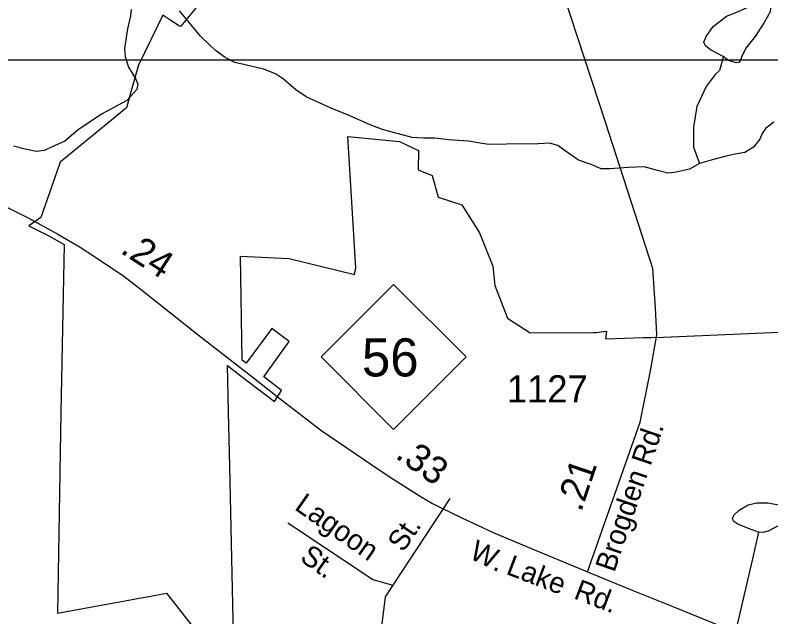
# Model space of a CAD drawing. Extents: x 2056842 to 2160602, y 826753 to 1016856.
# Drawn here: x 2087342 to 2090814, y 864061 to 866824 of the extents above; entities that cross this region are included whole.
import ezdxf

# ---------------------------------------------------------------- set-up
doc = ezdxf.new("R2010")
doc.units = 0
for name, color, linetype in [('Exist Boundary Political City Limit New', 7, 'Continuous'), ('Exist Hydrographic Creek Single Shore', 7, 'Continuous'), ('Exist Hydrographic Lake Shore', 7, 'Continuous'), ('Exist Hydrographic Misc Water Feature', 7, 'Continuous'), ('Exist Road Non-System Type 51', 7, 'Continuous'), ('Exist Road Non-System Type 51 Label', 7, 'Continuous'), ('Exist Road Primary NC Attributed', 7, 'Continuous'), ('Exist Road Primary NC Label', 7, 'Continuous'), ('Exist Road Primary NC Service Mileage Hundredths English Label', 7, 'Continuous'), ('Exist Road Primary NC Shield CELL', 7, 'Continuous'), ('Exist Road Primary NC Shield Number Label', 7, 'Continuous'), ('Exist Road Secondary Mileage Hundredths English Label', 7, 'Continuous'), ('Exist Road Secondary Type 51 Attributed', 7, 'Continuous'), ('Exist Road Secondary Type 51 Label', 7, 'Continuous'), ('Exist Road Secondary Type 51 Number Label', 7, 'Continuous'), ('Map Preparation Boundary City Limit Buffer Line', 7, 'Continuous'), ('Scratch_Level_6', 7, 'Continuous')]:
    doc.layers.add(name, color=color, linetype=linetype)

msp = doc.modelspace()

# ---------------------------------------------------------------- linework, layer by layer
at = {"layer": 'Exist Boundary Political City Limit New'}
for points in [[(2088172.8, 866856.2), (2088101.1, 866770.6), (2088096.6, 866773.5), (2088057, 866799), (2088020.4, 866822.6), (2087908.5, 866593.2), (2087907.4, 866589.2), (2087872.2, 866464.8), (2087853.4, 866397.6), (2087785.4, 866341.8), (2087549.4, 866148.1), (2087500, 866007), (2087460.8, 865895), (2087405.5, 865855.8), (2087472, 865821.9), (2087500, 865808.4), (2087568, 865770), (2087552.5, 865000), (2087537.1, 864078.1), (2087778.8, 864122.4), (2087840.4, 864133.8), (2087902, 864145.1), (2087965.2, 864156.7), (2088027.5, 864168.1), (2088037.9, 864170), (2088092.1, 864100), (2088158.1, 864014.8)], [(2088484.9, 865162.9), (2088600.5, 865324.5), (2088521, 865385.5), (2088403.9, 865225.9), (2088390.8, 865235.5), (2088385.2, 865239.7), (2088377.9, 865716.6), (2088600.1, 865706.4), (2088900.6, 865633.4), (2088907.6, 865662.6), (2088870.4, 866266.4), (2089108.2, 866243), (2089195.5, 866201.9), (2089192.9, 866113.8), (2089256.9, 866087.8), (2089285.8, 865988.3), (2089393.8, 865952.3), (2089475, 865824.8), (2089537.1, 865671.4), (2089545.4, 865581.7), (2089603, 865432.6), (2089708.4, 865364.8), (2090000, 865365.9), (2090009, 865366), (2090057.8, 865373.2), (2090053.6, 865336.8), (2090229, 865342.8), (2090263, 865343.5), (2090320.6, 865345.3), (2090958.1, 865372.4)], [(2088349.8, 863767.2), (2088328, 864750.7), (2088322.5, 865000), (2088318, 865214.3), (2088381, 865165.4), (2088533.5, 865049.9), (2088565.8, 865100.6), (2088550, 865112.8), (2088484.9, 865162.9)]]:
    msp.add_lwpolyline(points, dxfattribs=at)
at = {"layer": 'Exist Hydrographic Creek Single Shore'}
for points in [[(2090485.7, 866142), (2090439.4, 866116.5), (2090370.7, 866100.3), (2090339.5, 866097.8), (2090292, 866110.3), (2090232, 866126.5), (2090159.6, 866124), (2090073.3, 866117.8), (2090034.6, 866117.8), (2089988.4, 866137.8), (2089929.7, 866157.8), (2089864.7, 866204.1), (2089834.7, 866225.3), (2089797.2, 866235.3), (2089744.7, 866232.8), (2089599.7, 866231.6), (2089517.6, 866229.4), (2089467.6, 866237), (2089425.6, 866245), (2089377.8, 866248.6), (2089333.5, 866250.8), (2089269.7, 866258.4), (2089217.9, 866258.2), (2089165.4, 866262.1), (2089125.4, 866271.8), (2089061.6, 866289.6), (2089025.5, 866299.5), (2088973, 866319.2), (2088921.3, 866343.3), (2088877.1, 866363.4), (2088797.3, 866395), (2088728.8, 866424.8), (2088678.8, 866448.6), (2088631, 866480.3), (2088574.8, 866530.2), (2088538.7, 866554.3), (2088482.5, 866575.8), (2088398.7, 866595.4), (2088350.5, 866605.6), (2088306.6, 866629.3), (2088262.5, 866661), (2088234, 866688.9), (2088194, 866727.1), (2088149.9, 866778.7), (2088097.7, 866842.7)], [(2090826.8, 866332.1), (2090790.5, 866304.6), (2090773.1, 866279.6), (2090763.1, 866253.3), (2090733.6, 866217.1), (2090693.4, 866192.8), (2090649.5, 866184.8), (2090601.5, 866174.7), (2090549.5, 866160.6), (2090485.7, 866142)]]:
    msp.add_lwpolyline(points, dxfattribs=at)
at = {"layer": 'Exist Hydrographic Lake Shore'}
msp.add_lwpolyline([(2087874.3, 866849.9), (2087871.8, 866819.9), (2087858, 866761.1), (2087844.3, 866669.9), (2087848, 866633.6), (2087863, 866584.9), (2087896.8, 866528.9), (2087905.5, 866506.3), (2087901.8, 866482.6), (2087855.5, 866431.3), (2087738.1, 866368.8), (2087631.9, 866297.6), (2087570.6, 866245.1), (2087475.7, 866201.3), (2087439.4, 866197.6), (2087388.2, 866207.6), (2087334.5, 866222.6)], dxfattribs=at)
at = {"layer": 'Exist Hydrographic Misc Water Feature'}
for points in [[(2090594.4, 866633.4), (2090536.9, 866664.4), (2090513.2, 866681.9), (2090505.7, 866699.4), (2090516.9, 866725.6), (2090548.1, 866770.6), (2090609.4, 866819.4), (2090656.9, 866836.9), (2090718.1, 866864.4), (2090765.6, 866885.7), (2090786.8, 866884.4), (2090808, 866873.2), (2090811.8, 866855.7), (2090810.5, 866838.1), (2090783, 866789.4), (2090741.8, 866725.6), (2090698.1, 866671.9), (2090678.1, 866630.6), (2090673.1, 866613.1), (2090665.6, 866605.6), (2090654.4, 866604.4), (2090619.4, 866615.6), (2090594.4, 866633.4)], [(2090594.4, 866633.4), (2090586.9, 866602.1), (2090578.1, 866569.6), (2090556.9, 866550.9), (2090515.7, 866495.8), (2090473.2, 866404.6), (2090458.2, 866309.6), (2090458.2, 866217.1), (2090485.7, 866142)], [(2090757.3, 864449.4), (2090711.2, 864466.5), (2090662.4, 864486.3), (2090644, 864499.5), (2090637.4, 864511.3), (2090644, 864527.2), (2090667.7, 864550.9), (2090708.5, 864574.6), (2090749.4, 864583.8), (2090800.7, 864583.8), (2090856.1, 864573.3), (2090883.7, 864552.2), (2090885.1, 864535.1), (2090878.5, 864514), (2090846.9, 864478.4), (2090804.7, 864456), (2090778.3, 864448.1), (2090757.3, 864449.4)], [(2090757.3, 864449.4), (2090729.6, 864328.1), (2090658.1, 864026.5)]]:
    msp.add_lwpolyline(points, dxfattribs=at)
at = {"layer": 'Exist Road Non-System Type 51'}
for points in [[(2089339.3, 864604.4), (2089150.3, 864317.6), (2089042.3, 864153.4), (2089027.7, 864041.2), (2089019.4, 863983), (2088924.9, 863902.9), (2088835.6, 863855.1)], [(2088594.7, 864493.4), (2088864, 864313.3), (2088984.4, 864232.2), (2089077, 864206.2)]]:
    msp.add_lwpolyline(points, dxfattribs=at)
at = {"layer": 'Exist Road Primary NC Attributed'}
for points in [[(2087019.4, 866084), (2087174.4, 866006.8), (2087398.2, 865894.3), (2087538.1, 865817.7), (2087640.5, 865758.4), (2087706.6, 865715.3), (2087842, 865625.2), (2087908, 865573.2), (2088055.7, 865457.3), (2088182.7, 865356.1), (2088442.4, 865154.1), (2088545.3, 865072.4), (2088664.5, 864981.1), (2088746.2, 864918.5), (2088985.1, 864756.2), (2089065.2, 864701.9), (2089207.3, 864611.8), (2089259.3, 864582.2), (2089298.5, 864560.9), (2089393.7, 864515), (2089537.4, 864448.4), (2089691.3, 864383.5), (2089971.1, 864267.7)], [(2089971.1, 864267.7), (2090178.7, 864181.5), (2090355.3, 864111.6), (2090954.8, 863867.6), (2091051.6, 863825.7), (2091199.3, 863764.1), (2091326.3, 863710.4), (2091634.7, 863602.4)]]:
    msp.add_lwpolyline(points, dxfattribs=at)
at = {"layer": 'Exist Road Primary NC Shield CELL'}
msp.add_lwpolyline([(2088747.8, 865254.5), (2089080.8, 865587.5), (2089413.8, 865254.5), (2089080.8, 864921.5)], close=True, dxfattribs=at)
at = {"layer": 'Exist Road Secondary Type 51 Attributed'}
msp.add_lwpolyline([(2089971.1, 864267.7), (2090213.4, 864954.9), (2090261.1, 865190.4), (2090289.4, 865355.9), (2090284.2, 865480.4), (2090270.8, 865660.7), (2090054.1, 866332.3), (2089798.6, 867112.6), (2089559.5, 867836.3), (2089498.4, 868042), (2089471.6, 868186.6), (2089454.5, 868586.9), (2089448.8, 868784)], dxfattribs=at)
at = {"layer": 'Map Preparation Boundary City Limit Buffer Line'}
for points in [[(2088172.8, 866856.2), (2088101.1, 866770.6), (2088096.6, 866773.5), (2088057, 866799), (2088020.4, 866822.6), (2087908.5, 866593.2), (2087907.4, 866589.2), (2087872.2, 866464.8), (2087853.4, 866397.6), (2087785.4, 866341.8), (2087549.4, 866148.1), (2087500, 866007), (2087460.8, 865895), (2087405.5, 865855.8), (2087472, 865821.9), (2087500, 865808.4), (2087568, 865770), (2087552.5, 865000), (2087537.1, 864078.1), (2087778.8, 864122.4), (2087840.4, 864133.8), (2087902, 864145.1), (2087965.2, 864156.7), (2088027.5, 864168.1), (2088037.9, 864170), (2088092.1, 864100), (2088158.1, 864014.8)], [(2088484.9, 865162.9), (2088600.5, 865324.5), (2088521, 865385.5), (2088403.9, 865225.9), (2088390.8, 865235.5), (2088385.2, 865239.7), (2088377.9, 865716.6), (2088600.1, 865706.4), (2088900.6, 865633.4), (2088907.6, 865662.6), (2088870.4, 866266.4), (2089108.2, 866243), (2089195.5, 866201.9), (2089192.9, 866113.8), (2089256.9, 866087.8), (2089285.8, 865988.3), (2089393.8, 865952.3), (2089475, 865824.8), (2089537.1, 865671.4), (2089545.4, 865581.7), (2089603, 865432.6), (2089708.4, 865364.8), (2090000, 865365.9), (2090009, 865366), (2090057.8, 865373.2), (2090053.6, 865336.8), (2090229, 865342.8), (2090263, 865343.5), (2090320.6, 865345.3), (2090958.1, 865372.4)], [(2088349.8, 863767.2), (2088328, 864750.7), (2088322.5, 865000), (2088318, 865214.3), (2088381, 865165.4), (2088533.5, 865049.9), (2088565.8, 865100.6), (2088550, 865112.8), (2088484.9, 865162.9)]]:
    msp.add_lwpolyline(points, dxfattribs=at)
at = {"layer": 'Scratch_Level_6'}
msp.add_lwpolyline([(2086659.3, 866617.9), (2097771.9, 866617.9), (2097771.9, 859318.2), (2086659.3, 859318.2)], close=True, dxfattribs=at)

# ---------------------------------------------------------------- texts
at = {"layer": 'Exist Road Non-System Type 51 Label'}
for s, rotation, p in [('Lagoon', 325.0512, (2088620.7, 864556.7)), ('St.', 55.7957, (2089124.4, 864353.5)), ('St.', 325.0512, (2088645.2, 864321.7))]:
    msp.add_text(s, height=95, rotation=rotation, dxfattribs=at).set_placement(p)
at = {"layer": 'Exist Road Primary NC Label'}
for s, rotation, p in [('W.', 334.6084, (2089423.4, 864331.6)), ('Lake', 339.1737, (2089592.2, 864259)), ('Rd.', 338.9375, (2089903.4, 864146.9))]:
    msp.add_text(s, height=95, rotation=rotation, dxfattribs=at).set_placement(p)
at = {"layer": 'Exist Road Primary NC Service Mileage Hundredths English Label'}
for s, rotation, p in [('.24', 327.1561, (2087820.5, 865734.9)), ('.33', 324.5944, (2089083.5, 864794))]:
    msp.add_text(s, height=125, rotation=rotation, dxfattribs=at).set_placement(p)
at = {"layer": 'Exist Road Primary NC Shield Number Label'}
msp.add_text('56', height=175, dxfattribs=at).set_placement((2088935, 865164.8))
at = {"layer": 'Exist Road Secondary Mileage Hundredths English Label'}
msp.add_text('.21', height=125, rotation=71.246, dxfattribs=at).set_placement((2089941.9, 864538.8))
at = {"layer": 'Exist Road Secondary Type 51 Label'}
msp.add_text('Brogden Rd.', height=95, rotation=71.246, dxfattribs=at).set_placement((2090094.6, 864261.8))
at = {"layer": 'Exist Road Secondary Type 51 Number Label'}
msp.add_text('1127', height=125, dxfattribs=at).set_placement((2089600.6, 865045.2))

doc.saveas('drawing.dxf')
